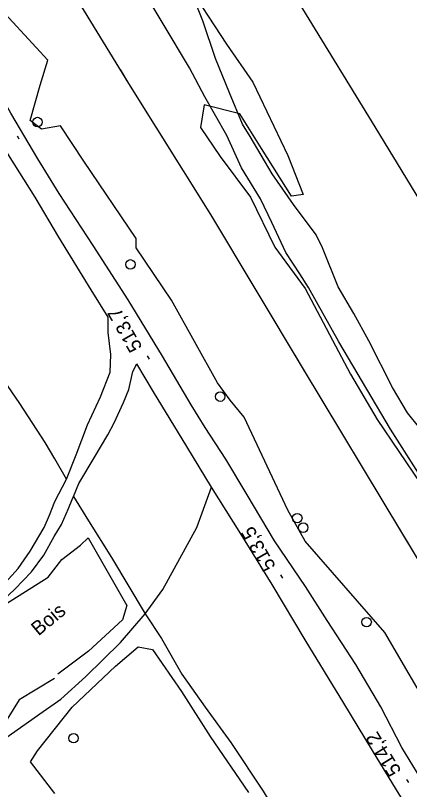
# Model space of a CAD drawing. Extents: x 347059 to 352153, y 6073752 to 6078601.
# Drawn here: x 349011.7 to 349136.4, y 6075461.9 to 6075706.9 of the extents above; entities that cross this region are included whole.
import ezdxf

# ---------------------------------------------------------------- set-up
doc = ezdxf.new("R2010")
doc.units = 0
for name, color, linetype in [('Level 2', 7, 'Continuous'), ('Level 21', 7, 'Continuous'), ('Level 22', 7, 'Continuous'), ('Level 25', 7, 'Continuous'), ('Level 3', 7, 'Continuous'), ('Level 36', 7, 'Continuous'), ('Level 37', 7, 'Continuous'), ('Level 4', 7, 'Continuous'), ('Level 44', 7, 'Continuous')]:
    doc.layers.add(name, color=color, linetype=linetype)

msp = doc.modelspace()

# ---------------------------------------------------------------- linework, layer by layer
at = {"layer": 'Level 2'}
msp.add_lwpolyline([(349143.48, 6075571.45), (349135.68, 6075581.1), (349130.94, 6075589.16), (349123.45, 6075603.94), (349118.75, 6075612.57), (349113.83, 6075621.01), (349108.79, 6075633.39), (349106.84, 6075637.54), (349099.61, 6075647.13), (349092.88, 6075656.76), (349085.95, 6075668.62), (349083.49, 6075672.57), (349079.4, 6075682.44), (349074.92, 6075693.33), (349070.94, 6075705.24), (349066.53, 6075716.41)], dxfattribs=at)
at = {"layer": 'Level 21'}
for points in [[(349041, 6075611.4), (349035.56, 6075620.13), (349025.35, 6075636.76), (349017.87, 6075649.37), (349009.45, 6075662.84), (349000.71, 6075677.69), (348993.03, 6075689.81), (348985.01, 6075703.08), (348975.04, 6075719.14), (348967.46, 6075732.31), (348959.39, 6075746.72), (348955.27, 6075756.09), (348952.16, 6075765.42), (348948.43, 6075777.66), (348948.23, 6075778.6)], [(349140.88, 6075463.78), (349133.93, 6075475.26), (349127.3, 6075488.06), (349119.38, 6075501.52), (349110.3, 6075515.37), (349103.4, 6075526.18), (349093.66, 6075540.61), (349085, 6075555.19), (349078.21, 6075566.44), (349071.67, 6075576.47), (349067.25, 6075583.68), (349058.14, 6075599.08), (349047.33, 6075616.87), (349036.26, 6075634.08), (349025.49, 6075650.55), (349018.73, 6075661.58), (349010.15, 6075675.97), (349001.8, 6075690.62), (348992.75, 6075705.2), (348985.46, 6075716.68)], [(348977.96, 6075508.19), (348982.05, 6075509.17), (348988.74, 6075512.09), (348993.86, 6075515.35), (349001.19, 6075521.12), (349008.45, 6075527.43), (349012.53, 6075531.86), (349016.33, 6075537.34), (349020.7, 6075544.87), (349022.42, 6075548.77), (349024.14, 6075553.13), (349027.76, 6075560.18), (349030.81, 6075567.83), (349034.44, 6075577.3), (349038.61, 6075586.24), (349041.63, 6075594), (349041.78, 6075599.61), (349040.99, 6075606.61), (349041, 6075611.4)], [(348981.68, 6075502.11), (348982.36, 6075503.19), (348984.87, 6075504.97), (348993, 6075510.96), (348999.63, 6075515.4), (349005.84, 6075520.16), (349011.43, 6075525.31), (349016.72, 6075530.82), (349020.58, 6075536.05), (349023.85, 6075541.99), (349026.18, 6075545.8), (349028.38, 6075550.85), (349029.59, 6075553.74), (349030, 6075554.69), (349031.75, 6075558.75), (349036.54, 6075566.93), (349040.88, 6075574.21), (349042.84, 6075578.01), (349045.82, 6075584.39), (349047.48, 6075588.55), (349048.78, 6075594.21), (349050.03, 6075596.63)], [(349140.97, 6075447.82), (349132.28, 6075461.83), (349124.68, 6075474.27), (349115.61, 6075489.19), (349103.3, 6075509.24), (349092.92, 6075526.82), (349082.97, 6075542.88), (349073.65, 6075557.64), (349065.85, 6075570.5), (349055.32, 6075587.78), (349050.03, 6075596.63)]]:
    msp.add_lwpolyline(points, dxfattribs=at)
at = {"layer": 'Level 22'}
for points in [[(349027.76, 6075560.18), (349024.06, 6075566.6), (349021.08, 6075571.79), (349013.06, 6075584.09), (349004.19, 6075596.88), (348997.71, 6075606.99), (348989.58, 6075620.68), (348977.07, 6075640.52), (348961.66, 6075668.9), (348947.69, 6075690.67), (348939.62, 6075702.14), (348934.53, 6075707.68), (348924.5, 6075718.42), (348912.34, 6075729.35), (348905.37, 6075734.82), (348896.81, 6075740.19)], [(348999.46, 6075472.47), (349007.86, 6075477.77), (349019.32, 6075485.91), (349026.01, 6075490.55), (349033.93, 6075497.7), (349044.9, 6075508.44), (349052.74, 6075517.49), (349058.32, 6075525.27), (349069.03, 6075544.82), (349073.65, 6075557.64)], [(349030, 6075554.69), (349034.76, 6075546.97), (349042.02, 6075535.39), (349052.74, 6075517.49), (349057.88, 6075509.71), (349064.27, 6075498.45), (349071.64, 6075488), (349079.84, 6075476.74), (349090.07, 6075461.43), (349099.58, 6075445.52), (349107.36, 6075432.41), (349116.81, 6075416.76), (349125.77, 6075402.05), (349132, 6075392.61), (349140.93, 6075381.19), (349149.09, 6075373.05), (349157.66, 6075364.79), (349168.41, 6075358.78), (349180.66, 6075352.07), (349187.06, 6075349.32)]]:
    msp.add_lwpolyline(points, dxfattribs=at)
at = {"layer": 'Level 25'}
msp.add_lwpolyline([(349144.06, 6075727), (349125.57, 6075757.33), (349108.15, 6075786.01), (349089.08, 6075817.94), (349070.54, 6075806.89), (349050.35, 6075794.75), (349079.55, 6075746.69), (349102.5, 6075709), (349125.41, 6075671.72), (349148.36, 6075633.86)], dxfattribs=at)
at = {"layer": 'Level 3'}
for p, q in [((349012.84, 6075667.72), (349012.25, 6075668.76)), ((349054.03, 6075598.15), (349053.44, 6075599.2)), ((349096.24, 6075528.79), (349095.65, 6075529.84)), ((349136.13, 6075464.09), (349135.5, 6075465.12))]:
    msp.add_line(p, q, dxfattribs=at)
at = {"layer": 'Level 36'}
for centre in [(349018.62, 6075673.19), (349048.04, 6075628.13), (349076.45, 6075586.27), (349100.84, 6075547.81), (349102.73, 6075544.8), (349122.78, 6075514.89), (349030.02, 6075478.16)]:
    msp.add_circle(centre, 1.5, dxfattribs=at)
at = {"layer": 'Level 37'}
for points in [[(349160.73, 6075498.89), (349134.29, 6075542.79), (349102.45, 6075595.52), (349073.5, 6075643.88), (349047.55, 6075685.37), (349016.57, 6075735.98), (348983.34, 6075791.45), (348957.42, 6075833.08), (348930.88, 6075881.4), (348949.9, 6075924.16), (348980.68, 6075945.55), (349018.14, 6075968.15), (349053.46, 6075988.98), (349105.83, 6075964.84), (349145.26, 6075946.36)], [(349047.98, 6075684.69), (349047.55, 6075685.37), (349044.84, 6075689.81)], [(349103.23, 6075594.24), (349102.45, 6075595.52), (349100.14, 6075599.38)], [(349136.3, 6075539.45), (349134.29, 6075542.79), (349133.21, 6075544.58)]]:
    msp.add_lwpolyline(points, dxfattribs=at)
at = {"layer": 'Level 4'}
msp.add_lwpolyline([(349139.94, 6075560.86), (349130.33, 6075575.94), (349122.89, 6075588.59), (349114.02, 6075603.6), (349104.34, 6075620.84), (349101.66, 6075625.15), (349097.2, 6075631.87), (349092.79, 6075641.42), (349089.18, 6075648.92), (349083.23, 6075658.69), (349078.56, 6075668.91), (349071.63, 6075681.22), (349066.77, 6075690.31), (349058.42, 6075704.23), (349050.22, 6075717.89)], dxfattribs=at)
at = {"layer": 'Level 44'}
for points in [[(349144.73, 6075483.99), (349128.57, 6075511.56), (349103.35, 6075540.47), (349097.86, 6075550.33), (349084.02, 6075579.81), (349079.59, 6075585.14), (349075.59, 6075590.68), (349061.04, 6075616.85), (349049.87, 6075633.37), (349049.81, 6075636.32), (349033.24, 6075660.78), (349025.91, 6075671.94), (349019.84, 6075670.95), (349016.25, 6075673.65), (349019.49, 6075684.9), (349021.94, 6075692.77), (349003.35, 6075712.98), (348994.86, 6075724.81), (348988.89, 6075738.13), (348990.71, 6075747.12)], [(349051.62, 6075738.93), (349078.44, 6075697.84), (349086.82, 6075685.78), (349097.86, 6075662.59), (349102.7, 6075650.27), (349098.97, 6075649.72), (349089.55, 6075664.83), (349082.7, 6075675.77), (349071.35, 6075678.59), (349070.21, 6075671.49), (349076.4, 6075662.24), (349086.03, 6075649.4), (349093.74, 6075633.62), (349103.34, 6075620.45), (349117.73, 6075593.4), (349126.08, 6075579.02), (349139.87, 6075558.81)], [(349023.95, 6075497.09), (349012.78, 6075490.26), (349006.5, 6075480.25), (349001.04, 6075481.73), (348993.28, 6075494.1), (348995.43, 6075498.57), (349002.65, 6075517.02), (349021.97, 6075529.12), (349026.36, 6075534.71), (349032.22, 6075539.26), (349034.66, 6075541.58), (349046.86, 6075520.17), (349045.55, 6075515.58), (349034.73, 6075505.68), (349025.04, 6075498.47)], [(349024.07, 6075460.61), (349016.43, 6075470.67), (349018.64, 6075474.16), (349029.55, 6075487.99), (349043.29, 6075500.93), (349050.51, 6075507.06), (349054.98, 6075506.2), (349064.24, 6075492.95), (349073.24, 6075478.74), (349085.38, 6075460.95)]]:
    msp.add_lwpolyline(points, dxfattribs=at)

# ---------------------------------------------------------------- texts
at = {"layer": 'Level 3'}
for s, rotation, p in [('513,7', 119.7136, (349051.94, 6075601.93)), ('513,5', 119.595, (349094.16, 6075532.57)), ('514,2', 121.5136, (349133.92, 6075467.8))]:
    msp.add_text(s, height=4.5, rotation=rotation, dxfattribs=at).set_placement(p)
at = {"layer": 'Level 44'}
msp.add_text('Bois', height=4.5, rotation=39.568, dxfattribs=at).set_placement((349018.93, 6075510.36))

doc.saveas('drawing.dxf')
